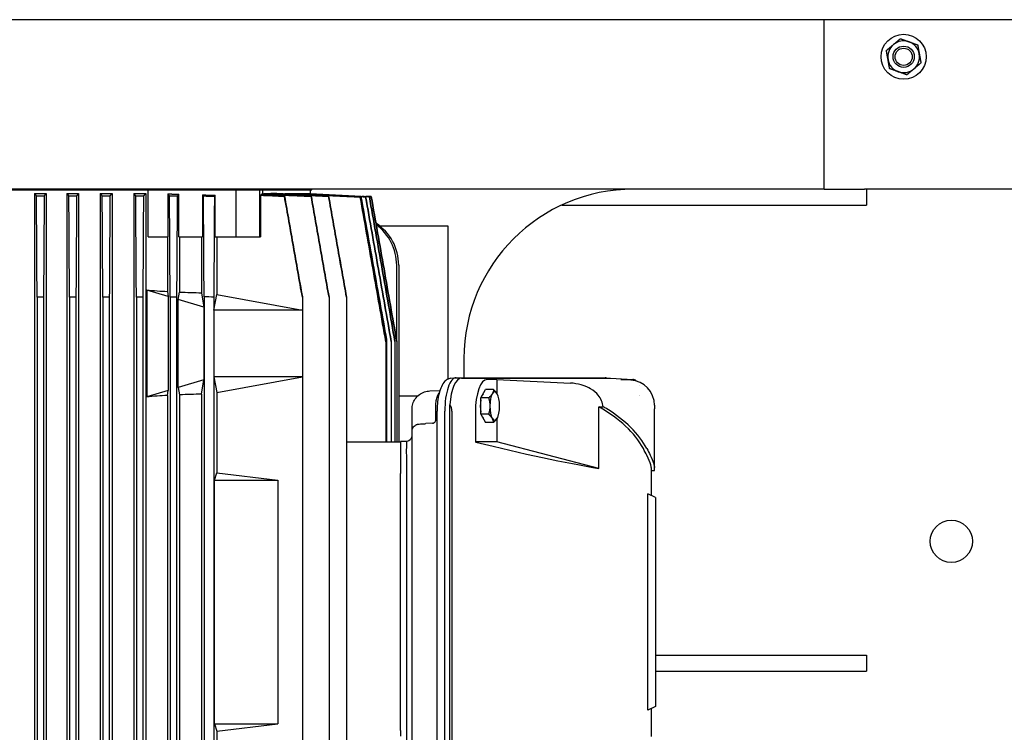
# Model space of a CAD drawing. Header units: inches. Extents: x 24 to 1128, y -69 to 748.
# Tile 298 of 656: x 404 to 427, y 597 to 613. Entities that reach past the tile are written whole.
import ezdxf

# ---------------------------------------------------------------- set-up
doc = ezdxf.new("R2010")
doc.units = ezdxf.units.IN
doc.header["$LTSCALE"] = 32
doc.header["$MEASUREMENT"] = 0
doc.layers.add('Dimension (ANSI)', color=7, linetype='Continuous', lineweight=25)
doc.layers.add('Visible (ANSI)', color=7, linetype='Continuous', lineweight=30)
doc.styles.add('Note Text (ANSI)', font='tahoma.ttf')
doc.dimstyles.new('SB Fraction-16 (ANSI)', dxfattribs={"dimscale": 32, "dimtxt": 0.125, "dimasz": 0.098425, "dimexe": 0.125, "dimexo": 0.0625, "dimgap": 0.031496, "dimtad": 0, "dimtih": 1, "dimtoh": 1, "dimdec": 4, "dimrnd": 1e-08, "dimzin": 0, "dimdsep": 46, "dimlunit": 5, "dimtxsty": 'Note Text (ANSI)', "dimcen": 0.09, "dimdle": 0.393701, "dimclrd": 256, "dimclre": 256, "dimclrt": 256, "dimadec": 0, "dimazin": 3, "dimtfac": 0.96, "dimtofl": 0, "dimtmove": 0, "dimatfit": 3, "dimfxl": 1, "dimfrac": 2, "dimtolj": 1, "dimtzin": 12, "dimlwd": -1, "dimlwe": -1, "dimarcsym": 0})

# ---------------------------------------------------------------- blocks, each defined once
blk = doc.blocks.new('*D18')
at = {"layer": 'Defpoints', "color": 0, "transparency": 16777216}
for p in [(480.281, 692.669), (328.474, 544.669), (480.281, 544.669)]:
    blk.add_point(p, dxfattribs=at)
at = {"layer": 'Dimension (ANSI)', "transparency": 16777216}
for p, q in [((478.281, 692.669), (324.474, 692.669)), ((328.474, 689.519), (328.474, 626.768)), ((328.474, 547.818), (328.474, 620.569)), ((478.281, 544.669), (324.474, 544.669))]:
    blk.add_line(p, q, dxfattribs=at)
for points in [[(327.949, 689.519), (328.999, 689.519), (328.474, 692.669)], [(327.949, 547.818), (328.999, 547.818), (328.474, 544.669)]]:
    blk.add_solid(points, dxfattribs=at)
at = {"layer": 'Dimension (ANSI)', "transparency": 16777216, "insert": (324.372, 625.76), "char_height": 4, "attachment_point": 1, "style": 'Note Text (ANSI)'}
blk.add_mtext('\\A1;148', dxfattribs=at)

msp = doc.modelspace()

# ---------------------------------------------------------------- linework, layer by layer
at = {"layer": 'Visible (ANSI)'}
for p, q in [((450.99154, 613.41853), (402.96813, 613.41853)), ((422.96813, 609.41853), (422.96813, 613.41853)), ((422.96813, 609.41853), (382.96813, 609.41853)), ((407.08414, 609.39786), (398.85213, 609.39786)), ((407.01607, 608.2955), (407.01607, 609.39786)), ((409.09268, 609.39786), (407.08414, 609.39786)), ((409.09268, 608.2955), (409.09268, 609.39786)), ((409.64946, 609.39786), (409.09268, 609.39786)), ((409.7196, 609.39786), (409.64946, 609.39786)), ((409.64946, 608.2955), (409.64946, 609.39786)), ((410.87533, 609.39786), (409.7196, 609.39786)), ((409.72197, 609.30605), (409.72197, 609.39786)), ((410.84215, 609.39786), (410.84215, 609.31912)), ((410.87533, 609.39786), (410.87641, 609.41853)), ((422.96813, 609.41853), (423.92202, 609.41853)), ((443.16451, 609.41853), (423.92202, 609.41853)), ((423.96813, 609.41853), (423.96813, 609.04353)), ((404.33866, 609.31912), (404.33866, 590.02778)), ((404.33866, 609.31912), (404.61061, 609.31912)), ((404.61061, 609.31912), (404.61061, 590.02778)), ((405.10273, 609.31912), (405.10273, 590.02778)), ((405.10273, 609.31912), (405.37677, 609.31912)), ((405.37677, 609.31912), (405.37677, 590.02778)), ((405.88858, 609.31912), (405.88858, 590.02778)), ((405.88858, 609.31912), (406.16591, 609.31912)), ((406.16591, 609.31912), (406.16591, 590.02778)), ((406.67772, 609.31912), (406.67772, 590.02778)), ((406.67772, 609.31912), (406.95987, 609.31912)), ((406.95987, 609.31912), (406.95987, 590.02778)), ((407.48141, 609.30678), (407.48141, 608.2955)), ((407.7441, 608.2955), (407.7441, 609.29936)), ((408.30378, 609.28254), (408.30378, 608.2955)), ((408.60063, 608.2955), (408.60063, 609.27311)), ((409.66664, 609.27311), (409.66664, 608.2955)), ((409.69655, 609.29936), (409.69655, 609.28172)), ((409.75534, 609.31912), (409.75534, 609.30456)), ((409.75534, 609.31912), (409.91357, 609.31912)), ((410.23932, 609.31912), (410.84215, 609.31912)), ((410.23932, 609.31912), (410.23932, 609.30371)), ((410.84215, 609.31912), (412.19539, 609.2482)), ((412.13564, 609.24622), (412.13669, 609.24032)), ((412.23775, 609.2423), (412.15205, 609.24678)), ((412.18667, 609.24791), (412.28125, 609.24297)), ((412.18667, 609.24791), (412.1872, 609.24494)), ((412.19539, 609.2482), (412.19212, 609.24809)), ((412.28141, 609.24341), (412.19212, 609.24809)), ((412.19539, 609.2482), (412.19544, 609.24792)), ((412.28125, 609.24297), (412.28141, 609.24341)), ((416.77716, 609.04353), (423.96813, 609.04353)), ((414.09313, 608.54353), (412.4915, 608.54353)), ((414.09313, 604.936), (414.09313, 608.54353)), ((407.01607, 608.2955), (407.48141, 608.2955)), ((407.47168, 608.2955), (407.47168, 607.00339)), ((407.7441, 608.2955), (408.30378, 608.2955)), ((407.7609, 608.2955), (407.7609, 606.98869)), ((408.27271, 608.2955), (408.27271, 606.97286)), ((408.60063, 608.2955), (409.09268, 608.2955)), ((408.6366, 608.2955), (408.6366, 606.93245)), ((409.09268, 608.2955), (409.64946, 608.2955)), ((409.64946, 608.2955), (409.66664, 608.2955)), ((412.88134, 605.84073), (412.88134, 607.62621)), ((412.92876, 607.62621), (412.92876, 603.45298)), ((406.98279, 607.0364), (406.98279, 604.51523)), ((407.49296, 606.88393), (406.98279, 607.0364)), ((404.39767, 606.86895), (404.39767, 592.47795)), ((404.54975, 606.86762), (404.54975, 592.47928)), ((405.16227, 606.86944), (405.16227, 592.47747)), ((405.31435, 606.86743), (405.31435, 592.47947)), ((405.94916, 606.87001), (405.94916, 592.4769)), ((406.10124, 606.86731), (406.10124, 592.47959)), ((406.73999, 606.87066), (406.73999, 592.47624)), ((406.89207, 606.86727), (406.89207, 592.47963)), ((407.47168, 607.00339), (407.49296, 606.88393)), ((407.49296, 606.88393), (407.49296, 604.6677)), ((407.53656, 606.87142), (407.53656, 592.47548)), ((407.68863, 606.86734), (407.68863, 592.47956)), ((407.7275, 606.81383), (407.7609, 606.98869)), ((407.7275, 604.7378), (407.7275, 606.81383)), ((408.33327, 606.63279), (407.7275, 606.81383)), ((408.27271, 606.97286), (408.33327, 606.63279)), ((408.33797, 606.87692), (408.33797, 592.46998)), ((408.56608, 606.56321), (408.6366, 606.93245)), ((408.56608, 606.86966), (408.56608, 606.56321)), ((408.6366, 606.93245), (410.65592, 606.56321)), ((410.65592, 606.86966), (410.65592, 606.87692)), ((410.65592, 606.86966), (410.65592, 606.56321)), ((411.28484, 606.86734), (411.28484, 606.87142)), ((411.28484, 606.86734), (411.28484, 594.68036)), ((411.69693, 606.86727), (411.69693, 606.87066)), ((411.69693, 606.86727), (411.69693, 592.47963)), ((408.33327, 606.63279), (408.33327, 604.91883)), ((408.56608, 606.56321), (408.56608, 604.98841)), ((410.65592, 606.56321), (408.56608, 606.56321)), ((410.65592, 606.56321), (410.65592, 604.98841)), ((412.62577, 605.81631), (412.62577, 605.81875)), ((412.62577, 605.81631), (412.62577, 603.45298)), ((412.64302, 605.86594), (412.64302, 603.45298)), ((412.75247, 605.82068), (412.75247, 605.82247)), ((412.75247, 605.82068), (412.75247, 603.45298)), ((412.84024, 605.82386), (412.84024, 605.82493)), ((412.84024, 605.82386), (412.84024, 603.45298)), ((412.88394, 605.82563), (412.88394, 605.82599)), ((412.88394, 605.82563), (412.88394, 603.45298)), ((414.46813, 605.41853), (414.46813, 604.96873)), ((408.56608, 604.98841), (408.6366, 604.61917)), ((408.56608, 604.98841), (408.56608, 594.35849)), ((410.65592, 604.98841), (408.56608, 604.98841)), ((408.6366, 604.61917), (410.65592, 604.98841)), ((410.65592, 604.98841), (410.65592, 594.98664)), ((414.15998, 604.95519), (414.27578, 604.96815)), ((414.28608, 604.96873), (417.79822, 604.96873)), ((414.41201, 604.95833), (417.9249, 604.95833)), ((417.93015, 604.95818), (418.45635, 604.92826)), ((408.33327, 604.91883), (407.7275, 604.7378)), ((407.7275, 604.7378), (407.7609, 604.56294)), ((408.27271, 604.57876), (408.33327, 604.91883)), ((415.24786, 604.92841), (415.01951, 604.92841)), ((415.24786, 604.92841), (416.98483, 604.84014)), ((415.24786, 604.92841), (415.24786, 604.59533)), ((418.40325, 604.91389), (418.16829, 604.92841)), ((418.16829, 604.92841), (418.45111, 604.92841)), ((407.49296, 604.6677), (406.98279, 604.51523)), ((407.47168, 604.54823), (407.49296, 604.6677)), ((407.47168, 604.54823), (407.47168, 594.79867)), ((407.7609, 604.56294), (407.7609, 594.78396)), ((408.27271, 604.57876), (408.27271, 594.76814)), ((408.6366, 604.61917), (408.6366, 602.72103)), ((412.92876, 604.54353), (413.38707, 604.54353)), ((413.66175, 604.65533), (413.90075, 604.66438)), ((414.86532, 604.49264), (414.97978, 604.68585)), ((414.86532, 604.10623), (414.86532, 604.49264)), ((415.05181, 604.49264), (414.86532, 604.49264)), ((415.16626, 604.68585), (414.97978, 604.68585)), ((415.26651, 604.55921), (415.26512, 604.5625)), ((418.61357, 604.55439), (418.61355, 604.55437)), ((413.80426, 603.97968), (413.80426, 604.28031)), ((414.13552, 595.01697), (414.13552, 604.32993)), ((417.65443, 604.27794), (417.7545, 604.28294)), ((417.65443, 602.82773), (417.65443, 604.27794)), ((418.96475, 604.31691), (418.96475, 604.23207)), ((413.24372, 603.70631), (413.24372, 604.22126)), ((413.83449, 595.16558), (413.83449, 604.18133)), ((414.01677, 595.16558), (414.01677, 604.18133)), ((414.18651, 604.1812), (414.18651, 595.1657)), ((414.73805, 604.15404), (414.73805, 603.45298)), ((414.86532, 604.10623), (414.97978, 603.91302)), ((415.05181, 604.10623), (414.86532, 604.10623)), ((415.26651, 604.03966), (415.26512, 604.03637)), ((418.96475, 602.84494), (418.96475, 604.23207)), ((413.72742, 603.89315), (413.56718, 603.8841)), ((413.72742, 603.89315), (413.72743, 603.89315)), ((415.16626, 603.91302), (414.97978, 603.91302)), ((415.24786, 604.00354), (415.24786, 603.45298)), ((413.24372, 595.64059), (413.24372, 603.70631)), ((411.69693, 603.45298), (412.96813, 603.45298)), ((412.96813, 603.4652), (412.96813, 603.45298)), ((413.11503, 603.4652), (412.96813, 603.4652)), ((412.96813, 603.45298), (412.96813, 602.84156)), ((413.11503, 603.4652), (413.17176, 603.48928)), ((415.24786, 603.45298), (414.73805, 603.45298)), ((414.75216, 603.44943), (414.73805, 603.45298)), ((417.65443, 602.82773), (415.24786, 603.45298)), ((408.58623, 602.54747), (408.6366, 602.72103)), ((408.6366, 602.72103), (410.079, 602.54747)), ((412.96813, 602.84156), (412.96813, 602.70415)), ((412.96813, 596.64275), (412.96813, 602.70415)), ((413.11503, 602.70415), (413.11503, 596.64275)), ((418.88601, 602.84494), (418.88601, 602.1892)), ((418.88601, 602.77661), (418.96475, 602.77661)), ((418.96475, 602.77661), (418.96475, 602.84494)), ((408.58623, 596.79944), (408.58623, 602.54747)), ((408.58623, 602.54747), (410.079, 602.54747)), ((410.079, 602.54747), (410.079, 596.79944)), ((418.80739, 597.12104), (418.80739, 602.22586)), ((418.98444, 602.1433), (418.80739, 602.22586)), ((418.98444, 602.1433), (418.98444, 597.2036)), ((418.98444, 598.41853), (423.96813, 598.41853)), ((423.96813, 598.41853), (423.96813, 598.04353)), ((418.98444, 598.04353), (423.96813, 598.04353)), ((418.98444, 597.2036), (418.80739, 597.12104)), ((418.88601, 597.1577), (418.88601, 596.50196)), ((408.58623, 596.79944), (408.6366, 596.62587)), ((408.58623, 596.79944), (410.079, 596.79944)), ((408.6366, 596.62587), (410.079, 596.79944)), ((408.6366, 596.62587), (408.6366, 594.72773)), ((412.96813, 596.64275), (412.96813, 596.50534))]:
    msp.add_line(p, q, dxfattribs=at)
for centre, radius in [((424.84313, 612.54353), 0.53125), ((424.84313, 612.54353), 0.25014), ((424.84313, 612.54353), 0.25), ((424.84313, 612.54353), 0.20281), ((425.96813, 601.10603), 0.5)]:
    msp.add_circle(centre, radius, dxfattribs=at)
for centre, radius, start, end in [((424.84313, 612.54353), 0.375, 70.16068, 130.16068), ((424.84313, 612.54353), 0.375, 10.16068, 70.16068), ((424.84313, 612.54353), 0.375, 130.16068, 190.16068), ((424.84313, 612.54353), 0.375, 310.16068, 10.16068), ((424.84313, 612.54353), 0.375, 190.16068, 250.16068), ((424.84313, 612.54353), 0.375, 250.16068, 310.16068), ((418.46813, 605.41853), 4, 90, 180), ((402.92493, 429.68792), 177.18715, 89.4745885, 89.5237664), ((402.81466, 422.86203), 184.02239, 89.2216916, 89.2690452), ((402.57248, 412.01685), 194.88241, 88.9624816, 89.0071995), ((402.11747, 395.93366), 210.98765, 88.7032984, 88.7446066), ((401.31196, 372.1451), 234.80884, 88.4438347, 88.4809565), ((399.74926, 333.60089), 273.41096, 88.1520335, 88.1998614), ((413.12561, 603.598), 0.11811, 293, 0)]:
    msp.add_arc(centre, radius, start, end, dxfattribs=at)
for centre, major_axis, ratio, start_param, end_param in [((306.85658, 584.98857), (97.3801, 38.84522), 0.99558784, 6.13799153, 6.13819507), ((410.9086, 584.98857), (9.14311, 104.44251), 0.03476669, 1.3377455, 1.33794904), ((402.92322, 438.04246), (176.32462, 0.08834), 0.97102976, 1.56100174, 1.56203082), ((402.80985, 430.24328), (183.39609, 0.35438), 0.97616102, 1.5551733, 1.5561628), ((402.56573, 418.06775), (194.51062, 1.12104), 0.98303462, 1.54687801, 1.54781108), ((402.12164, 400.54571), (210.69023, 3.40343), 0.990691, 1.53208353, 1.53294501), ((401.37538, 375.89709), (233.65248, 13.34579), 0.99743829, 1.48684371, 1.48761953), ((394.18103, 375.89708), (16.71382, 233.43573), 0.00407914, 0.02626653, 0.02704234), ((382.61195, 400.54571), (28.6813, 208.75665), 0.00219871, 0.02184936, 0.02271084), ((359.71068, 422.42739), (52.32202, 186.83099), 0.00103872, 0.01591072, 0.01691186), ((355.92962, 435.99477), (56.22475, 173.25602), 0.00039213, 0.01147477, 0.01254094), ((353.82059, 445.1474), (58.41857, 164.09856), 0.00008476, 0.00671052, 0.00782528), ((411.74726, 607.62621), (-1.18151, 0), 0.99965732, 3.14159265, 4.13512384), ((411.69902, 607.62621), (-1.18232, 0), 0.99897186, 3.14159265, 4.07914176), ((402.96813, 609.08045), (-7.86896, 1.54437), 0.18267581, 2.14165677, 2.21551551), ((402.96813, 609.08045), (-7.86896, 1.54437), 0.18267581, 2.26103047, 2.34581184), ((411.61072, 605.8341), (-1.16489, -0.03617), 0.00038166, 2.61461743, 2.65982293), ((414.28608, 604.18133), (0, 0.7874), 0.34202014, 0, 1.57079633), ((414.41714, 604.16984), (-0.00591, 0.78848), 0.36339547, 6.28046128, 7.64680423), ((417.79822, 604.18133), (0, 0.7874), 0.34202014, 6.12047434, 6.28318531), ((417.92417, 604.16984), (0.00084, 0.78848), 0.34201852, 6.26410592, 6.28354816), ((415.02464, 604.13993), (0.00591, -0.78848), 0.36339547, 3.13886862, 4.69176404), ((418.3742, 604.32432), (-0.41622, 0.42423), 0.98752761, 3.93025224, 5.45184901), ((418.45037, 604.13993), (0.00084, 0.78848), 0.34201852, 5.97534657, 6.28354816), ((418.45037, 604.13993), (0.00084, 0.78848), 0.34201852, 5.6440112, 5.64401341), ((402.96813, 602.47118), (-7.86896, -1.54437), 0.18267581, 4.0676698, 4.14152854), ((402.96813, 602.47118), (-7.86896, -1.54437), 0.18267581, 3.93737346, 4.02215484), ((414.95758, 604.29944), (0, 0.30709), 0.34202014, 0.34487504, 0.70232251), ((415.19435, 604.29944), (0, 0.33465), 0.34202014, 0.52359878, 1.57079633), ((415.19435, 604.29944), (0, 0.33465), 0.34202014, 5.75958653, 6.80678408), ((415.19435, 604.29944), (0, -0.33465), 0.34202014, 1.57079633, 2.61799388), ((418.69534, 604.29944), (0, 0.33465), 0.34202014, 0.7383982, 0.73855466), ((411.24789, 604.32592), (-2.93833, 0.1559), 0.26757479, 3.15578807, 3.34234054), ((414.95758, 604.29944), (0, 0.30709), 0.34202014, 1.0725023, 2.06909035), ((415.19435, 604.29944), (0, 0.33465), 0.34202014, 1.57079633, 2.61799388), ((415.19435, 604.29944), (0, -0.33465), 0.34202014, 0.52359878, 1.57079633), ((414.75216, 602.59697), (-4.13386, 0), 0.57103242, 3.44167577, 3.93408264), ((414.95758, 604.29944), (0, -0.30709), 0.34202014, 5.5808628, 5.93831026), ((414.75216, 602.59697), (-4.2126, 0), 0.57103242, 3.43589721, 3.89100269), ((413.85013, 603.81315), (-0.07517, 0.1011), 0.00689608, 6.28300239, 6.28411933), ((415.19435, 604.29944), (0, -0.33465), 0.34202014, 5.75958653, 6.80678408), ((413.13349, 602.57486), (0.01835, -0.89036), 0.01792426, 3.14876884, 3.8575319), ((414.75216, 603.82827), (-4.13287, 1.0489), 0.08613948, 1.59265447, 2.37096082), ((413.13349, 602.57486), (0.01835, -0.89036), 0.01792426, 3.8575319, 4.56629496), ((413.13349, 596.77204), (-0.01835, -0.89036), 0.01792426, 4.858483, 5.56724606)]:
    msp.add_ellipse(centre, major_axis=major_axis, ratio=ratio, start_param=start_param, end_param=end_param, dxfattribs=at)
for points, weights in [([(424.60128, 612.83012), (424.67807, 612.89492), (424.76675, 612.96975)], [1, 1.0379548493, 1]), ([(424.76675, 612.96975), (424.87588, 612.93037), (424.9704, 612.89627)], [1, 1.0379548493, 1]), ([(424.9704, 612.89627), (425.06492, 612.86217), (425.17406, 612.82279)], [1, 1.0379548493, 1]), ([(424.43582, 612.69049), (424.52449, 612.76532), (424.60128, 612.83012)], [1, 1.0379548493, 1]), ([(424.47401, 612.47738), (424.45629, 612.57628), (424.43582, 612.69049)], [1, 1.0379548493, 1]), ([(425.17406, 612.82279), (425.19453, 612.70859), (425.21225, 612.60968)], [1, 1.0379548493, 1]), ([(425.21225, 612.60968), (425.22998, 612.51078), (425.25045, 612.39657)], [1, 1.0379548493, 1]), ([(424.51221, 612.26427), (424.49174, 612.37847), (424.47401, 612.47738)], [1, 1.0379548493, 1]), ([(425.25045, 612.39657), (425.16177, 612.32174), (425.08498, 612.25694)], [1, 1.0379548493, 1]), ([(424.71586, 612.19079), (424.62135, 612.22489), (424.51221, 612.26427)], [1, 1.0379548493, 1]), ([(424.91952, 612.11731), (424.81038, 612.15669), (424.71586, 612.19079)], [1, 1.0379548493, 1]), ([(425.08498, 612.25694), (425.00819, 612.19214), (424.91952, 612.11731)], [1, 1.0379548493, 1]), ([(409.07847, 609.39786), (409.07884, 609.40819), (409.07921, 609.41853)], [1.00000000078, 1.00000000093, 1.00000000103]), ([(409.47577, 609.39786), (409.47666, 609.40819), (409.47755, 609.41853)], [1.00000000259, 1.0000000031, 1.00000000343]), ([(404.33866, 609.31912), (404.35918, 609.2886), (404.38299, 609.25311)], [1.19580139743, 1.12292628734, 1.04861019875]), ([(404.56444, 609.25157), (404.58927, 609.28804), (404.61061, 609.31912)], [1.04225916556, 1.11214837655, 1.17956896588]), ([(405.10273, 609.31912), (405.12351, 609.28881), (405.14759, 609.25341)], [1.18120697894, 1.11502423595, 1.04653355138]), ([(405.32905, 609.25108), (405.35472, 609.28798), (405.37677, 609.31912)], [1.03946166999, 1.10516338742, 1.16745672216]), ([(405.88858, 609.31912), (405.90984, 609.28907), (405.93448, 609.25368)], [1.16816423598, 1.10787831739, 1.04441170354]), ([(406.11595, 609.25055), (406.14284, 609.28798), (406.16591, 609.31912)], [1.03670498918, 1.09885480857, 1.15652631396]), ([(406.67772, 609.31912), (406.69977, 609.28938), (406.72531, 609.25391)], [1.15666365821, 1.10154062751, 1.04228868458]), ([(406.90679, 609.24996), (406.93538, 609.28809), (406.95987, 609.31912)], [1.03403279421, 1.09331136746, 1.14680766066]), ([(407.48141, 609.30678), (407.61162, 609.30318), (407.7441, 609.29936)], [1.12922777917, 1.12408065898, 1.11866819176]), ([(407.48141, 609.30678), (407.50046, 609.28247), (407.52186, 609.25409)], [1.123915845, 1.08335399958, 1.03952749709]), ([(407.70337, 609.24931), (407.72485, 609.27638), (407.7441, 609.29936)], [1.03141966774, 1.07030953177, 1.10570106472]), ([(408.30378, 609.28254), (408.45066, 609.27796), (408.60063, 609.27311)], [1.06384136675, 1.05786121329, 1.05160544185]), ([(409.66664, 609.27311), (409.67188, 609.27796), (409.67701, 609.28254)], [1.05160544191, 1.05786121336, 1.06384136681]), ([(409.69655, 609.29936), (409.70118, 609.30318), (409.70572, 609.30678)], [1.11866819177, 1.12408065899, 1.12922777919]), ([(409.69655, 609.29936), (410.24787, 609.27638), (410.86299, 609.24931)], [1.10570106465, 1.0703095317, 1.03141966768]), ([(410.86408, 609.25409), (410.25109, 609.28247), (409.70572, 609.30678)], [1.03952749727, 1.08335399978, 1.12391584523]), ([(409.75534, 609.31912), (410.45661, 609.28809), (411.27543, 609.24996)], [1.14680766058, 1.09331136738, 1.03403279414]), ([(411.27637, 609.25391), (410.54507, 609.28938), (409.91357, 609.31912)], [1.0422886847, 1.10154062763, 1.15666365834]), ([(410.23932, 609.31912), (411.04604, 609.28065), (412.02194, 609.23259)], [1.20584188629, 1.13133464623, 1.05027588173]), ([(412.02299, 609.2356), (411.98103, 609.23773), (411.93942, 609.23983)], [1.05883270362, 1.06244952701, 1.06605773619]), ([(412.14989, 609.23963), (412.10781, 609.24181), (412.0661, 609.24396)], [1.08142586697, 1.08550228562, 1.08957216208]), ([(412.13564, 609.24622), (412.18618, 609.24361), (412.23726, 609.24098)], [1.10144920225, 1.0964560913, 1.09145309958]), ([(415.13712, 604.58925), (415.11056, 604.54441), (415.05181, 604.49264)], [1.99985792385, 1.99985792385, 1.85627458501]), ([(415.05181, 604.49264), (415.0799, 604.3891), (415.0799, 604.29944)], [1.66293555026, 1.79156406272, 1.79156406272]), ([(415.16626, 604.68585), (415.16368, 604.63408), (415.13712, 604.58925)], [1.92128718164, 2.06989926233, 2.06989926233]), ([(415.25158, 604.58925), (415.22502, 604.63408), (415.16626, 604.68585)], [1.99985792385, 1.99985792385, 1.85627458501]), ([(415.26512, 604.5625), (415.25945, 604.57596), (415.25158, 604.58925)], [1.98724669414, 1.99985792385, 1.99985792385]), ([(415.0799, 604.29944), (415.0799, 604.20977), (415.05181, 604.10623)], [1.79156406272, 1.79156406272, 1.66293555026]), ([(415.13712, 604.00962), (415.11056, 604.05446), (415.05181, 604.10623)], [1.99985792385, 1.99985792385, 1.85627458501]), ([(415.26512, 604.03637), (415.25945, 604.02291), (415.25158, 604.00962)], [1.98724669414, 1.99985792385, 1.99985792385]), ([(415.16626, 603.91302), (415.16368, 603.96479), (415.13712, 604.00962)], [1.92128718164, 2.06989926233, 2.06989926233]), ([(415.25158, 604.00962), (415.22502, 603.96479), (415.16626, 603.91302)], [1.99985792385, 1.99985792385, 1.85627458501])]:
    msp.add_rational_spline(points, weights, degree=2, dxfattribs=at)
for points, knots in [([(404.39767, 606.86895), (404.39522, 607.2663), (404.39278, 607.66368), (404.38788, 608.45838), (404.38544, 608.85576), (404.38299, 609.25311)], [0, 0, 0, 0, 3.07453979, 3.07453979, 6.14907961, 6.14907961, 6.14907961, 6.14907961]), ([(404.56444, 609.25157), (404.56199, 608.85424), (404.55954, 608.45692), (404.55464, 607.66227), (404.5522, 607.26495), (404.54975, 606.86762)], [0, 0, 0, 0, 3.07444941, 3.07444941, 6.14889604, 6.14889604, 6.14889604, 6.14889604]), ([(405.16227, 606.86944), (405.15982, 607.26675), (405.15738, 607.6641), (405.15248, 608.45874), (405.15004, 608.85609), (405.14759, 609.25341)], [0, 0, 0, 0, 3.07434109, 3.07434109, 6.14868004, 6.14868004, 6.14868004, 6.14868004]), ([(405.32905, 609.25108), (405.3266, 608.85381), (405.32415, 608.45653), (405.31925, 607.66199), (405.3168, 607.2647), (405.31435, 606.86743)], [0, 0, 0, 0, 3.0740895, 3.0740895, 6.14817556, 6.14817556, 6.14817556, 6.14817556]), ([(405.94916, 606.87001), (405.94671, 607.26727), (405.94427, 607.66456), (405.93937, 608.45911), (405.93693, 608.8564), (405.93448, 609.25368)], [0, 0, 0, 0, 3.07400735, 3.07400735, 6.14801057, 6.14801057, 6.14801057, 6.14801057]), ([(406.11595, 609.25055), (406.1135, 608.85334), (406.11105, 608.45612), (406.10614, 607.66172), (406.10369, 607.26451), (406.10124, 606.86731)], [0, 0, 0, 0, 3.0736375, 3.0736375, 6.14727247, 6.14727247, 6.14727247, 6.14727247]), ([(406.73999, 606.87066), (406.73754, 607.26786), (406.7351, 607.66506), (406.7302, 608.45948), (406.72775, 608.8567), (406.72531, 609.25391)], [0, 0, 0, 0, 3.07352276, 3.07352276, 6.14703966, 6.14703966, 6.14703966, 6.14703966]), ([(406.90679, 609.24996), (406.90434, 608.85284), (406.90189, 608.45572), (406.89698, 607.6615), (406.89453, 607.26438), (406.89207, 606.86727)], [0, 0, 0, 0, 3.07302923, 3.07302923, 6.14605706, 6.14605706, 6.14605706, 6.14605706]), ([(407.53656, 606.87142), (407.53411, 607.26852), (407.53166, 607.66562), (407.52676, 608.45984), (407.52431, 608.85696), (407.52186, 609.25409)], [0, 0, 0, 0, 3.07285271, 3.07285271, 6.14569819, 6.14569819, 6.14569819, 6.14569819]), ([(407.70337, 609.24931), (407.70091, 608.85231), (407.69846, 608.45531), (407.69355, 607.66132), (407.69109, 607.26432), (407.68863, 606.86734)], [0, 0, 0, 0, 3.07222542, 3.07222542, 6.1444506, 6.1444506, 6.1444506, 6.1444506]), ([(408.33797, 606.87692), (408.33551, 607.27387), (408.33306, 607.67082), (408.32816, 608.46475), (408.32572, 608.86172), (408.32327, 609.2587)], [0, 0, 0, 0, 3.07176081, 3.07176081, 6.14350714, 6.14350714, 6.14350714, 6.14350714]), ([(408.32327, 609.2587), (408.3662, 609.25737), (408.40913, 609.25604), (408.49498, 609.25335), (408.53791, 609.252), (408.58084, 609.25064)], [-0.654566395, -0.654566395, -0.654566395, -0.654566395, -0.327294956, -0.327294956, -0.00002352, -0.00002352, -0.00002352, -0.00002352]), ([(408.58084, 609.25064), (408.57838, 608.85379), (408.57592, 608.45696), (408.571, 607.6633), (408.56854, 607.26648), (408.56608, 606.86966)], [0, 0, 0, 0, 3.07114256, 3.07114256, 6.1422854, 6.1422854, 6.1422854, 6.1422854]), ([(410.23341, 609.25064), (410.23369, 609.252), (410.23398, 609.25335), (410.23454, 609.25604), (410.23483, 609.25737), (410.23511, 609.2587)], [-0.654581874, -0.654581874, -0.654581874, -0.654581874, -0.327309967, -0.327309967, -0.000038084, -0.000038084, -0.000038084, -0.000038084]), ([(410.65592, 606.86966), (410.58544, 607.26648), (410.51499, 607.6633), (410.37415, 608.45696), (410.30376, 608.85379), (410.23341, 609.25064)], [0, 0, 0, 0, 3.07114779, 3.07114779, 6.14230411, 6.14230411, 6.14230411, 6.14230411]), ([(410.23511, 609.2587), (410.30515, 608.86172), (410.37524, 608.46475), (410.51551, 607.67082), (410.58569, 607.27387), (410.65592, 606.87692)], [0, 0, 0, 0, 3.07176687, 3.07176687, 6.14353477, 6.14353477, 6.14353477, 6.14353477]), ([(411.28484, 606.86734), (411.21448, 607.26432), (411.14415, 607.66132), (411.00354, 608.45531), (410.93325, 608.85231), (410.86299, 609.24931)], [0, 0, 0, 0, 3.0722279, 3.0722279, 6.14445907, 6.14445907, 6.14445907, 6.14445907]), ([(410.86408, 609.25409), (410.93413, 608.85696), (411.00422, 608.45984), (411.14447, 607.66562), (411.21464, 607.26852), (411.28484, 606.87142)], [0.00000001, 0.00000001, 0.00000001, 0.00000001, 3.07285421, 3.07285421, 6.14570848, 6.14570848, 6.14570848, 6.14570848]), ([(411.69693, 606.86727), (411.62664, 607.26438), (411.55638, 607.6615), (411.41588, 608.45572), (411.34564, 608.85284), (411.27543, 609.24996)], [0, 0, 0, 0, 3.07303087, 3.07303087, 6.14606472, 6.14606472, 6.14606472, 6.14606472]), ([(411.27637, 609.25391), (411.34641, 608.8567), (411.41648, 608.45948), (411.55666, 607.66507), (411.62678, 607.26786), (411.69693, 606.87066)], [0, 0, 0, 0, 3.07352424, 3.07352424, 6.14704694, 6.14704694, 6.14704694, 6.14704694]), ([(411.93942, 609.23983), (411.95791, 609.24043), (411.97543, 609.24099), (412.00846, 609.24206), (412.024, 609.24256), (412.03853, 609.24303)], [-1.52993995, -1.52993995, -1.52993995, -1.52993995, -0.7653633, -0.7653633, -0.000001, -0.000001, -0.000001, -0.000001]), ([(412.62577, 605.81631), (412.5251, 606.38567), (412.42444, 606.95507), (412.22317, 608.09381), (412.12254, 608.66322), (412.02194, 609.23259)], [0, 0, 0, 0, 4.40589885, 4.40589885, 8.81180218, 8.81180218, 8.81180218, 8.81180218]), ([(412.02299, 609.2356), (412.12339, 608.66614), (412.22383, 608.09662), (412.42474, 606.95771), (412.52524, 606.3882), (412.62577, 605.81875)], [0, 0, 0, 0, 4.40633725, 4.40633725, 8.81266552, 8.81266552, 8.81266552, 8.81266552]), ([(412.03853, 609.24303), (412.13934, 608.68025), (412.24014, 608.1173), (412.44162, 606.99171), (412.54235, 606.42875), (412.64302, 605.86594)], [-8.71342792, -8.71342792, -8.71342792, -8.71342792, -4.35672902, -4.35672902, -0.00000245, -0.00000245, -0.00000245, -0.00000245]), ([(412.0661, 609.24396), (412.07987, 609.24441), (412.09256, 609.24482), (412.11573, 609.24557), (412.12625, 609.24591), (412.13564, 609.24622)], [-1.59960857, -1.59960857, -1.59960857, -1.59960857, -0.8001037, -0.8001037, -0.000001, -0.000001, -0.000001, -0.000001]), ([(412.75247, 605.82068), (412.6519, 606.39012), (412.55132, 606.95961), (412.35021, 608.0985), (412.24965, 608.66799), (412.1491, 609.23744)], [0, 0, 0, 0, 4.40638072, 4.40638072, 8.81276649, 8.81276649, 8.81276649, 8.81276649]), ([(412.14989, 609.23963), (412.25028, 608.67013), (412.3507, 608.10054), (412.55155, 606.96154), (412.65201, 606.39196), (412.75247, 605.82247)], [0, 0, 0, 0, 4.40663746, 4.40663746, 8.81326146, 8.81326146, 8.81326146, 8.81326146]), ([(412.15205, 609.24678), (412.16, 609.24704), (412.16686, 609.24726), (412.1784, 609.24764), (412.18309, 609.24779), (412.18667, 609.24791)], [-1.59270066, -1.59270066, -1.59270066, -1.59270066, -0.79652385, -0.79652385, -0.000001, -0.000001, -0.000001, -0.000001]), ([(412.84024, 605.82386), (412.73974, 606.39338), (412.63924, 606.9629), (412.43825, 608.10194), (412.33776, 608.67146), (412.23726, 609.24098)], [0, 0, 0, 0, 4.40686729, 4.40686729, 8.81373458, 8.81373458, 8.81373458, 8.81373458]), ([(412.23775, 609.2423), (412.33814, 608.67277), (412.43856, 608.10314), (412.63938, 606.96409), (412.73981, 606.39446), (412.84024, 605.82493)], [0, 0, 0, 0, 4.40678172, 4.40678172, 8.81354419, 8.81354419, 8.81354419, 8.81354419]), ([(412.88394, 605.82563), (412.78349, 606.39519), (412.68305, 606.96474), (412.48215, 608.10386), (412.3817, 608.67341), (412.28125, 609.24297)], [0, 0, 0, 0, 4.40707979, 4.40707979, 8.81415958, 8.81415958, 8.81415958, 8.81415958]), ([(412.28141, 609.24341), (412.38183, 608.67384), (412.48225, 608.10427), (412.68309, 606.96513), (412.78352, 606.39556), (412.88394, 605.82599)], [0, 0, 0, 0, 4.40714876, 4.40714876, 8.81429232, 8.81429232, 8.81429232, 8.81429232]), ([(414.15998, 604.95519), (414.12899, 604.95172), (414.09994, 604.94099), (414.043, 604.90768), (414.01763, 604.88307), (413.96453, 604.81626), (413.94057, 604.77039), (413.89971, 604.66709), (413.88317, 604.60952), (413.85701, 604.48517), (413.84747, 604.41842), (413.83686, 604.29434), (413.83449, 604.23784), (413.83449, 604.18133)], [3.1798568, 3.1798568, 3.1798568, 3.1798568, 3.33908853, 3.33908853, 3.54795322, 3.54795322, 3.85445966, 3.85445966, 4.16096609, 4.16096609, 4.46747253, 4.46747253, 4.71238898, 4.71238898, 4.71238898, 4.71238898]), ([(417.7545, 604.28294), (417.74967, 604.33154), (417.73716, 604.37896), (417.69798, 604.47077), (417.67102, 604.51409), (417.59445, 604.60808), (417.5344, 604.66204), (417.40679, 604.73719), (417.33519, 604.77305), (417.15363, 604.82316), (417.06905, 604.83586), (416.98483, 604.84014)], [0.000001, 0.000001, 0.000001, 0.000001, 0.37213714, 0.37213714, 0.76039273, 0.76039273, 1.30123963, 1.30123963, 1.62511377, 1.62511377, 1.88706518, 1.88706518, 1.88706518, 1.88706518]), ([(413.26258, 604.34765), (413.27574, 604.39082), (413.29592, 604.43227), (413.34771, 604.50677), (413.38025, 604.54051), (413.45399, 604.59616), (413.4963, 604.6184), (413.57946, 604.64625), (413.62068, 604.65377), (413.66175, 604.65533)], [0, 0, 0, 0, 0.3448956, 0.3448956, 0.6991538, 0.6991538, 1.06406738, 1.06406738, 1.38778666, 1.38778666, 1.38778666, 1.38778666]), ([(413.80426, 604.28031), (413.80426, 604.3004), (413.80489, 604.32056), (413.8087, 604.38074), (413.81391, 604.42042), (413.82951, 604.49417), (413.84009, 604.52884), (413.86297, 604.5796), (413.87352, 604.5984), (413.88639, 604.61562)], [0, 0, 0, 0, 0.15311659, 0.15311659, 0.464626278, 0.464626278, 0.78586473, 0.78586473, 0.993272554, 0.993272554, 0.993272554, 0.993272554]), ([(417.83616, 604.23564), (417.82309, 604.24366), (417.80978, 604.25159), (417.78256, 604.26736), (417.76863, 604.2752), (417.7545, 604.28294)], [-0.318968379, -0.318968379, -0.318968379, -0.318968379, -0.160461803, -0.160461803, -0.000001, -0.000001, -0.000001, -0.000001]), ([(413.24372, 603.70631), (413.24372, 603.72398), (413.24664, 603.74187), (413.25789, 603.77568), (413.26651, 603.79199), (413.28817, 603.82057), (413.30153, 603.83321), (413.32347, 603.84812), (413.33107, 603.85245), (413.34574, 603.85936), (413.35288, 603.86212), (413.36412, 603.86568), (413.36843, 603.86684), (413.37687, 603.86883), (413.38082, 603.86958), (413.38743, 603.87071), (413.39021, 603.87111), (413.39873, 603.87226), (413.40393, 603.87281), (413.42779, 603.87514), (413.45264, 603.87699), (413.50839, 603.88066), (413.5369, 603.88239), (413.56718, 603.8841)], [0, 0, 0, 0, 0.13470126, 0.13470126, 0.27167398, 0.27167398, 0.40830234, 0.40830234, 0.47495365, 0.47495365, 0.53426312, 0.53426312, 0.5726293, 0.5726293, 0.61858179, 0.61858179, 0.66514037, 0.66514037, 0.77125217, 0.77125217, 1.09497548, 1.09497548, 1.34369143, 1.34369143, 1.34369143, 1.34369143]), ([(413.77496, 603.91425), (413.781, 603.91875), (413.78653, 603.92417), (413.79485, 603.9355), (413.79795, 603.94144), (413.80098, 603.9504), (413.80174, 603.95341), (413.80227, 603.9564)], [0, 0, 0, 0, 0.057380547, 0.057380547, 0.109082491, 0.109082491, 0.134581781, 0.134581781, 0.134581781, 0.134581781]), ([(418.88601, 602.84494), (418.88596, 602.8639), (418.88236, 602.88647), (418.86057, 602.96873), (418.82934, 603.04394), (418.75978, 603.18493), (418.73216, 603.23774), (418.70128, 603.29476)], [17.79811567, 17.79811567, 17.79811567, 17.79811567, 18.55653418, 18.55653418, 20.21184931, 20.21184931, 21.06861908, 21.06861908, 21.06861908, 21.06861908]), ([(418.78363, 603.29476), (418.81313, 603.23914), (418.83932, 603.18808), (418.89636, 603.07068), (418.92451, 603.00606), (418.95695, 602.90898), (418.96471, 602.87278), (418.96475, 602.84494)], [-12.76748801, -12.76748801, -12.76748801, -12.76748801, -11.91391367, -11.91391367, -10.59705686, -10.59705686, -9.52789616, -9.52789616, -9.52789616, -9.52789616])]:
    msp.add_open_spline(points, degree=3, knots=knots, dxfattribs=at)
for points in [[(408.30378, 609.28254), (408.31028, 609.2747), (408.31677, 609.26675), (408.32327, 609.2587)], [(408.58084, 609.25064), (408.58743, 609.25826), (408.59403, 609.26576), (408.60063, 609.27311)], [(409.66664, 609.27311), (409.85557, 609.26576), (410.04449, 609.25826), (410.23341, 609.25064)], [(410.23511, 609.2587), (410.04907, 609.26675), (409.86304, 609.2747), (409.67701, 609.28254)], [(412.03853, 609.24303), (412.07539, 609.24117), (412.11225, 609.2393), (412.1491, 609.23744)], [(413.24372, 604.22126), (413.24372, 604.26427), (413.25001, 604.30638), (413.26256, 604.34758)], [(413.72743, 603.89315), (413.73512, 603.89359), (413.7427, 603.89581), (413.74809, 603.89845)], [(413.74804, 603.89842), (413.7548, 603.90172), (413.76144, 603.90531), (413.76782, 603.90933)], [(413.76782, 603.90933), (413.77026, 603.91087), (413.77265, 603.91251), (413.77497, 603.91423)], [(413.80227, 603.9564), (413.80357, 603.96383), (413.80426, 603.9718), (413.80426, 603.97968)]]:
    msp.add_open_spline(points, degree=3, dxfattribs=at)

# ---------------------------------------------------------------- dimensions: what is measured, and where the dimension line sits
at = {"layer": 'Dimension (ANSI)'}
dim = msp.add_linear_dim(base=(328.47435, 544.66853), p1=(480.28063, 692.66853), p2=(480.28063, 544.66853), angle=90, dimstyle='SB Fraction-16 (ANSI)', override={"dimgap": 0.031496, "dimdec": 4, "dimtol": 0, "dimlim": 0, "dimtp": 0, "dimtm": 0, "dimtdec": 2, "dimatfit": 1}, dxfattribs=at)
dim.commit()
dim.dimension.update_dxf_attribs({"geometry": '*D18', "text_midpoint": (328.47435, 623.66853), "dimtype": 160})

doc.saveas('drawing.dxf')
